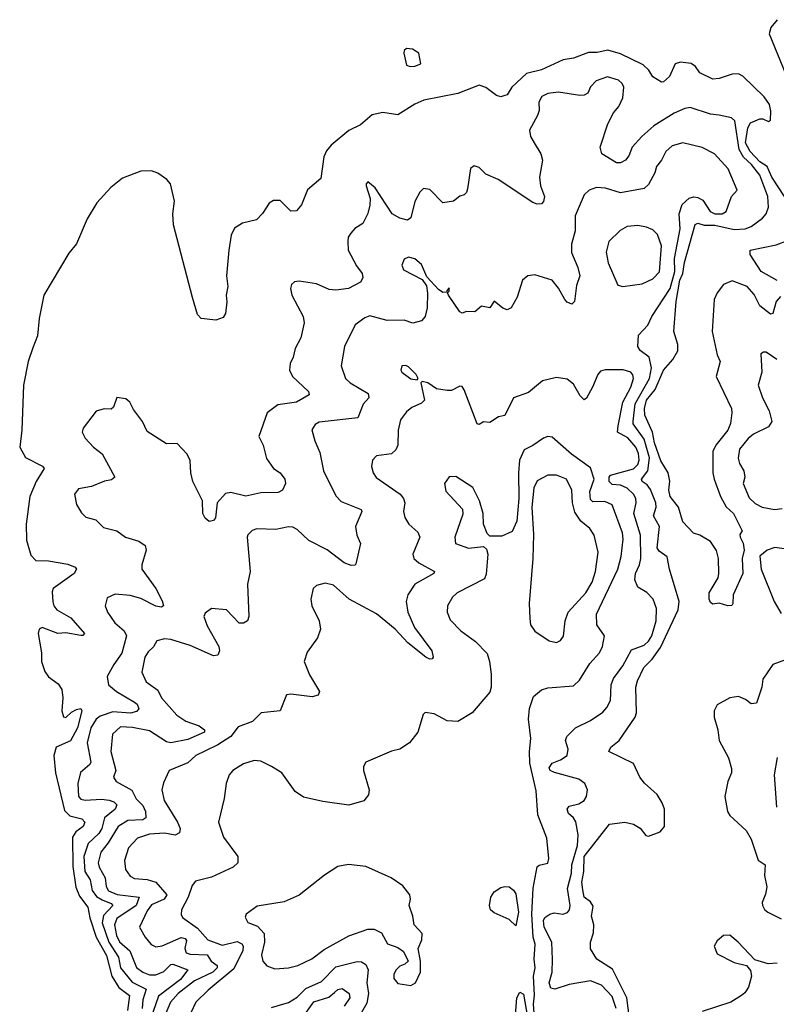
# Model space of a CAD drawing. Extents: x 1892934 to 2008621, y 567149 to 683290.
# Tile 268 of 298: x 1940440 to 1943972, y 660604 to 665201. Entities that reach past the tile are written whole.
import ezdxf

# ---------------------------------------------------------------- set-up
doc = ezdxf.new("R2010")
doc.units = 0

msp = doc.modelspace()

# ---------------------------------------------------------------- linework, layer by layer
at = {"layer": '0CON20XD'}
for points in [[(1943975, 665200.5), (1943946.6, 665163.4), (1943939.1, 665135), (1944016.4, 664945)], [(1944010.5, 664375), (1943950.9, 664465), (1943928.3, 664515), (1943895, 664537.3), (1943849, 664585), (1943827.5, 664625), (1943839.4, 664695), (1943850.8, 664719.3), (1943895, 664738.2), (1943908.4, 664738.4), (1943935, 664725.9), (1943945, 664732.1), (1943946.3, 664773.7), (1943939.5, 664805), (1943915, 664840), (1943815, 664937.1), (1943795, 664947.5), (1943765.5, 664945.5), (1943704.7, 664925.3), (1943675, 664923.2), (1943615, 664952.3), (1943595, 664981.4), (1943575, 664995.6), (1943525, 665002.9), (1943498.8, 664995), (1943472.9, 664935), (1943445, 664910), (1943435, 664908.8), (1943395, 664934.2), (1943376.7, 664965), (1943350.3, 664990.3), (1943245, 665041.1), (1943185, 665057.5), (1943135, 665047.5), (1943095, 665047.5), (1943025, 665021.1), (1942976.6, 665013.4), (1942875, 664966.5), (1942805, 664949.2), (1942737.8, 664885), (1942715, 664850), (1942705, 664846.2), (1942685, 664840.8), (1942665, 664846), (1942615, 664884.5), (1942585, 664895.5), (1942485, 664855.6), (1942325.8, 664824.2), (1942284.2, 664805.8), (1942205, 664757.1), (1942135, 664767.2), (1942085, 664756.2), (1942030.7, 664709.3), (1941976.4, 664683.6), (1941894.5, 664615.5), (1941871.2, 664588.8), (1941859.6, 664560.4), (1941845, 664458.8), (1941783.4, 664406.6), (1941755, 664336.7), (1941732.3, 664307.7), (1941705, 664306.2), (1941655, 664356.7), (1941625, 664356.2), (1941605, 664343.8), (1941573.8, 664296.2), (1941545, 664266.5), (1941479.6, 664250.4), (1941443.1, 664226.9), (1941426.2, 664195), (1941416.7, 664125), (1941405.8, 664004.2), (1941410.6, 663955), (1941404.2, 663915), (1941407, 663883), (1941401.2, 663828.8), (1941389.1, 663810.9), (1941355, 663798), (1941287.5, 663805), (1941270, 663825), (1941246.2, 663903.8), (1941157.3, 664242.7), (1941154.4, 664295), (1941162.7, 664352.7), (1941143.8, 664435), (1941126.2, 664455), (1941084.6, 664484.6), (1941055, 664495.6), (1941005, 664493.1), (1940919, 664461), (1940865, 664417.5), (1940800.6, 664345), (1940755, 664271.2), (1940705, 664153.8), (1940669.1, 664110.9), (1940552.7, 663915), (1940530, 663805), (1940523.4, 663725), (1940500.8, 663669.2), (1940480, 663605), (1940456.8, 663495), (1940450.4, 663285), (1940439.8, 663205), (1940467.4, 663157.4), (1940546, 663116), (1940554.4, 663105), (1940515.9, 663045), (1940487.1, 662975), (1940469.2, 662845), (1940471.3, 662771.3), (1940491.6, 662701.6), (1940515, 662675.6), (1940575, 662673.8), (1940665, 662658.9), (1940699.2, 662645), (1940704.3, 662635), (1940693.6, 662615), (1940595.7, 662545), (1940590.9, 662529.1), (1940595, 662482.5), (1940598.5, 662465), (1940612.7, 662445), (1940678.3, 662408.3), (1940742, 662335), (1940735, 662326.2), (1940724.4, 662325.6), (1940655, 662337.9), (1940617.5, 662335), (1940545, 662363.3), (1940530.6, 662355), (1940525.5, 662335), (1940542.2, 662245), (1940541.1, 662205), (1940557.4, 662157.4), (1940575, 662132.2), (1940619.8, 662099.8), (1940635.9, 662074.1), (1940641.9, 662035), (1940636.9, 661975), (1940645, 661946.7), (1940655, 661942.9), (1940681.2, 661968.8), (1940705, 661981.2), (1940725, 661985.5), (1940730.4, 661975), (1940709.4, 661895), (1940676.3, 661833.7), (1940610, 661805), (1940599.6, 661765), (1940607.2, 661685), (1940648.7, 661508.7), (1940673.7, 661483.7), (1940729.5, 661469.5), (1940744.4, 661455), (1940735.6, 661435), (1940701.1, 661408.9), (1940686.6, 661385), (1940687.3, 661247.3), (1940701.4, 661151.4), (1940719.6, 661109.6), (1940758.5, 661058.5), (1940767.9, 661007.9), (1940797, 660917), (1940845, 660832.9), (1940869.6, 660735), (1940903.3, 660683.3), (1940952.7, 660645), (1940943.7, 660575)], [(1942262.7, 664982.7), (1942285, 664984.2), (1942312.5, 664995), (1942303.3, 665045), (1942272.8, 665062.8), (1942245, 665066.2), (1942235, 665057.1), (1942233.1, 665045), (1942245, 664988.8), (1942262.7, 664982.7)], [(1943991.4, 663908.6), (1943971.6, 663885), (1943955, 663829.2), (1943945, 663825.6), (1943894.2, 663865), (1943868.3, 663918.3), (1943835, 663955.6), (1943765, 663981.9), (1943725.5, 663964.5), (1943695, 663925.8), (1943681.2, 663895), (1943671.5, 663745), (1943695, 663635.8), (1943709.1, 663605), (1943691.2, 663535), (1943761.8, 663385), (1943764.4, 663365), (1943758.4, 663315), (1943745.2, 663285), (1943689, 663215), (1943674.8, 663185), (1943676, 663086), (1943681, 663055), (1943710.5, 662975), (1943737.2, 662927.2), (1943771.6, 662895), (1943803.6, 662833.6), (1943812, 662815), (1943802, 662798), (1943802.5, 662785), (1943816.3, 662756.3), (1943821.6, 662725), (1943811.6, 662685), (1943815.7, 662615), (1943770, 662515), (1943768.8, 662475), (1943763.6, 662466.4), (1943746.1, 662463.9), (1943705, 662476.2), (1943675, 662472.5), (1943665, 662480), (1943658.8, 662495), (1943658.6, 662525), (1943700, 662595), (1943703.8, 662615), (1943702.5, 662685), (1943692.3, 662722.3), (1943663.8, 662765), (1943614.3, 662794.3), (1943585, 662803.8), (1943535, 662856.7), (1943514.4, 662925), (1943475.6, 662975), (1943470, 663005), (1943474.3, 663045.7), (1943467.1, 663085), (1943431.9, 663141.8), (1943403.1, 663225), (1943393, 663275), (1943358.6, 663355), (1943356.6, 663385), (1943365.8, 663425), (1943405.6, 663474.4), (1943445.1, 663565), (1943487.9, 663615), (1943511.7, 663655), (1943512, 663685), (1943493.7, 663745), (1943504.6, 663885), (1943521.8, 663985), (1943534.8, 664015.2), (1943542.9, 664067.1), (1943593, 664245), (1943605, 664250.2), (1943635, 664241.1), (1943685, 664240.6), (1943775, 664221.1), (1943825.7, 664224.3), (1943855, 664235.3), (1943906.5, 664273.5), (1943924.4, 664295), (1943935.6, 664325), (1943931.6, 664375), (1943894.1, 664475), (1943856.1, 664525), (1943818.9, 664558.9), (1943799, 664595), (1943778.7, 664728.7), (1943762.3, 664742.3), (1943705, 664754.6), (1943665, 664760), (1943570.2, 664790.2), (1943545, 664786.2), (1943495, 664763.5), (1943400.4, 664705), (1943343.2, 664655), (1943298.9, 664605), (1943283.4, 664565), (1943267.3, 664545), (1943245, 664532.5), (1943225, 664531.8), (1943157.8, 664575), (1943150, 664605), (1943185.3, 664714.7), (1943211.1, 664765), (1943236.4, 664795), (1943254.6, 664835), (1943259.5, 664885), (1943252.2, 664902.2), (1943235, 664918.1), (1943184.4, 664934.4), (1943131.1, 664915), (1943105, 664887.1), (1943092.5, 664857.5), (1943075, 664848.1), (1943055, 664846.2), (1942955, 664862.1), (1942904.7, 664855.3), (1942877.8, 664842.2), (1942863.5, 664815), (1942864, 664776), (1942857.5, 664752.5), (1942819.4, 664685), (1942824.5, 664655), (1942841.2, 664625), (1942872.5, 664575), (1942880.4, 664545), (1942866.7, 664465), (1942870.6, 664425), (1942888.9, 664375), (1942885, 664352.5), (1942875, 664341.2), (1942855, 664339.2), (1942835, 664347.8), (1942673.8, 664455), (1942615, 664479.1), (1942585, 664510), (1942561.2, 664518.8), (1942543.8, 664506.2), (1942529.6, 664410.4), (1942525, 664393.3), (1942515, 664383.3), (1942495, 664376.7), (1942465, 664353.8), (1942415, 664346.2), (1942355, 664407.1), (1942325, 664412.5), (1942307.1, 664395), (1942285, 664351.2), (1942265.7, 664275), (1942250, 664265), (1942215, 664273.8), (1942177.9, 664295), (1942099.2, 664415), (1942065, 664443.3), (1942056.7, 664435), (1942056.7, 664425), (1942075.6, 664365.6), (1942074.6, 664335), (1942064.7, 664295.3), (1942041.3, 664248.7), (1942004.6, 664225.4), (1941985.4, 664204.6), (1941973.3, 664185), (1941970.9, 664165), (1941973.5, 664125), (1942011.4, 664051.4), (1942038.1, 664015), (1942040.8, 663995), (1942030, 663975), (1941975, 663945.5), (1941915, 663937.7), (1941885, 663940.9), (1941825, 663967.3), (1941745, 663979.2), (1941722.7, 663977.3), (1941708.8, 663965), (1941704.2, 663945), (1941710, 663915), (1941762.9, 663815), (1941767.5, 663785), (1941751.4, 663715), (1941725, 663666.2), (1941716.7, 663625), (1941702.5, 663595), (1941700, 663565), (1941713.1, 663535), (1941787.5, 663465), (1941791.2, 663448.8), (1941731.2, 663415), (1941645, 663403.3), (1941594.5, 663365), (1941555.4, 663255), (1941575.6, 663215), (1941592.2, 663152.2), (1941625, 663105.8), (1941655.9, 663085.9), (1941676.7, 663055), (1941680, 663035), (1941666.4, 663003.6), (1941645.8, 662994.2), (1941565, 662991.4), (1941495, 662975.6), (1941425, 662993.1), (1941400.6, 662989.4), (1941360.8, 662945), (1941354, 662875), (1941345, 662863.3), (1941325, 662858), (1941305, 662874.2), (1941294.6, 662895), (1941292.5, 662955), (1941248.2, 663045), (1941238.2, 663085), (1941235, 663142.5), (1941222.3, 663172.3), (1941175, 663222.5), (1941125, 663221.2), (1941035, 663278.8), (1941013.8, 663325), (1940971.2, 663381.2), (1940953.3, 663415), (1940935, 663431.2), (1940893.8, 663436.2), (1940878.3, 663391.7), (1940867, 663383), (1940833.9, 663383.9), (1940796.9, 663373.1), (1940736.1, 663293.9), (1940732, 663275), (1940745, 663246.7), (1940784.6, 663204.6), (1940825, 663173.3), (1940883.3, 663065), (1940867.7, 663052.3), (1940835, 663046), (1940775, 663021.1), (1940715, 663011.2), (1940696.2, 662985), (1940705, 662937.5), (1940728.3, 662898.3), (1940748.8, 662878.8), (1940795, 662866), (1940830.3, 662830.3), (1940892.5, 662815), (1940934.4, 662784.4), (1940995.6, 662765.6), (1941025.5, 662745.5), (1941030.6, 662725), (1941010, 662655), (1941010, 662635), (1941074.6, 662544.6), (1941105, 662488), (1941110.8, 662465), (1941101.4, 662458.6), (1941075, 662462.8), (1941005, 662498.6), (1940955, 662512.8), (1940885, 662518.5), (1940848.3, 662501.7), (1940838, 662465), (1940849.2, 662435), (1940884.4, 662385), (1940927.5, 662347.5), (1940938.4, 662325), (1940916.7, 662243.3), (1940878.8, 662191.2)], [(1943291.8, 660501.8), (1943273.8, 660635), (1943207.6, 660767.6), (1943134.3, 660815), (1943103.8, 660863.8), (1943103.8, 660895), (1943118.5, 660938.5), (1943120, 660975), (1943108.6, 661015), (1943117.4, 661062.6), (1943105, 661082.6), (1943075, 661104.6), (1943068.3, 661138.3), (1943064.1, 661174.1), (1943073, 661225), (1943074.8, 661295), (1943192.5, 661445), (1943265, 661454.6), (1943305, 661445.4), (1943335.8, 661425.8), (1943362.8, 661392.8), (1943375, 661388.9), (1943430.2, 661409.8), (1943450.4, 661435), (1943449.1, 661515), (1943439.3, 661545), (1943415, 661583.6), (1943356.4, 661636.4), (1943334.4, 661664.4), (1943305, 661728.9), (1943190, 661785), (1943200, 661805), (1943237.9, 661835), (1943312.6, 661945), (1943318.3, 661965), (1943316.5, 662085), (1943323.8, 662115), (1943353.3, 662176.7), (1943392.4, 662215), (1943430.7, 662269.3), (1943513.7, 662445), (1943517.5, 662485), (1943473.2, 662635), (1943462.5, 662692.5), (1943425, 662719.1), (1943415.3, 662735), (1943426.4, 662835), (1943398, 662885), (1943411.5, 662925), (1943408.6, 662945), (1943385, 663008.2), (1943369, 663029), (1943345.4, 663045), (1943342.8, 663055), (1943372.6, 663095), (1943379.9, 663155), (1943355, 663242.3), (1943304, 663314), (1943303, 663325), (1943313.3, 663406.7), (1943380.5, 663525), (1943389.6, 663575), (1943378.8, 663625), (1943336.2, 663656.2), (1943324.7, 663674.7), (1943328.1, 663728.1), (1943371.5, 663775), (1943391.2, 663815), (1943476.2, 663945), (1943497.8, 664025), (1943497.1, 664085), (1943523.3, 664225), (1943517.8, 664295), (1943532, 664338), (1943565, 664367.1), (1943585, 664372.9), (1943605, 664370.3), (1943628.2, 664358.2), (1943663.5, 664305), (1943685, 664294.4), (1943718.8, 664295), (1943736.9, 664305), (1943761.9, 664375), (1943788.5, 664405), (1943746.4, 664505), (1943682.5, 664575), (1943625, 664603.3), (1943535, 664626.4), (1943485, 664612.1), (1943455.6, 664585), (1943435.4, 664544.6), (1943411.9, 664515), (1943404.6, 664485), (1943375, 664431.9), (1943355, 664412.7), (1943245, 664392.7), (1943174.5, 664414.5), (1943132.2, 664417.8), (1943097.5, 664405), (1943075, 664383.3), (1943033.2, 664285), (1943033.4, 664215), (1943015, 664152.5), (1943015, 664113.8), (1943045, 664044), (1943054.1, 664005), (1943039.7, 663960.3), (1943029.2, 663885), (1943017.7, 663872.3), (1942995, 663882), (1942985, 663894), (1942955, 663947.5), (1942925, 663984.2), (1942845, 664010), (1942812.5, 664005), (1942786.2, 663985), (1942762, 663905), (1942734.3, 663855.7), (1942715, 663846), (1942695, 663854), (1942655, 663886.7), (1942633.9, 663856.1), (1942595, 663863.3), (1942565, 663836.7), (1942525, 663838.8), (1942505, 663831.2), (1942495, 663836.2), (1942441.2, 663915), (1942437.5, 663925), (1942445, 663932.5), (1942445, 663948.8), (1942435, 663937.5), (1942431.7, 663928.3), (1942415, 663926.7), (1942395, 663941.2), (1942340.8, 664000.8), (1942315, 664057.5), (1942285, 664084.2), (1942255, 664092), (1942235, 664083.3), (1942224, 664055), (1942232.1, 664032.1), (1942318.3, 663988.3), (1942338, 663958), (1942344.1, 663924.1), (1942342.5, 663855), (1942332, 663815), (1942315, 663794.2), (1942275, 663784.5), (1942235, 663797.3), (1942155, 663795.9), (1942075, 663818.1), (1942050.7, 663809.3), (1942005, 663776), (1941955.6, 663675), (1941940, 663585), (1941960, 663525), (1941982.9, 663505), (1942066.9, 663455), (1942069.5, 663435), (1942042.8, 663405), (1942018.3, 663341.7), (1941837.7, 663322.3), (1941818.8, 663311.2), (1941804.1, 663285.9), (1941817.1, 663235), (1941840.7, 663180.7), (1941858.5, 663095), (1941915, 662977.5), (1941940.9, 662950.9), (1942034.5, 662914.5), (1942036.7, 662905), (1942006.7, 662835), (1942013.1, 662795), (1942031.4, 662755), (1942009.2, 662660.8), (1942005, 662653.8), (1941986.9, 662653.1), (1941955, 662665.5), (1941875, 662726.2), (1941790.1, 662770.1), (1941735, 662820.9), (1941715, 662831.5), (1941695, 662833.8), (1941635, 662820.7), (1941546.9, 662823.1), (1941524.5, 662815.5), (1941505, 662796.2), (1941501.9, 662785), (1941516.2, 662625), (1941502.6, 662565), (1941510, 662415), (1941502.5, 662395), (1941485, 662383.3), (1941465, 662383.8), (1941405, 662446.2), (1941335, 662452.5), (1941305, 662430), (1941300, 662415), (1941315, 662371.2), (1941368.8, 662275), (1941372.1, 662255), (1941365, 662234.2), (1941345, 662231.5), (1941235, 662280), (1941145, 662307.7), (1941115, 662310.4), (1941079.6, 662300.4), (1941065, 662272.9), (1941039.7, 662250.3), (1941023.5, 662225), (1941009.5, 662155), (1941029.5, 662109.5), (1941085, 662070), (1941102, 662035), (1941174, 661954), (1941215, 661925.9), (1941277.8, 661905), (1941303.1, 661885), (1941301.9, 661875), (1941225, 661840.2), (1941145, 661824.4), (1941125, 661829.1), (1941045, 661880.2), (1940965.8, 661895.8), (1940910.7, 661899.3), (1940872.9, 661865), (1940865.9, 661785), (1940888.5, 661695), (1940877.1, 661665), (1940890, 661645), (1940963.9, 661603.9), (1940983, 661563), (1941015, 661532.5), (1941027.6, 661505), (1941028.2, 661475), (1941015.3, 661464.7), (1940945, 661462.2), (1940900, 661435), (1940852.5, 661357.5), (1940818.1, 661315), (1940806.7, 661265), (1940811.4, 661245), (1940839, 661195), (1940843, 661155), (1940855, 661134.3), (1940895, 661117.5), (1940997.3, 661105), (1940983.4, 661065), (1940892.9, 661005), (1940882.6, 660975), (1940891.6, 660925), (1940905, 660895.3), (1940953.5, 660853.5), (1940985, 660775.5), (1941015, 660754.2), (1941045, 660742.4), (1941075, 660741.9), (1941112.6, 660757.4), (1941145, 660790.5), (1941155, 660791.7), (1941224.3, 660765), (1941189.8, 660720.2), (1941087.6, 660642.4), (1941050.1, 660535)], [(1943255, 663954.4), (1943345, 663968.2), (1943395, 663990.4), (1943425.9, 664024.1), (1943435.8, 664145), (1943417.4, 664197.4), (1943395, 664218.9), (1943365, 664232.5), (1943325, 664240), (1943275.4, 664234.6), (1943243.2, 664216.8), (1943190, 664165), (1943177.7, 664115), (1943187.1, 664065), (1943231.9, 663961.9), (1943255, 663954.4)], [(1943975, 663983.1), (1943901.2, 664025), (1943850, 664105), (1943850, 664125), (1943970.3, 664149.7), (1944027.9, 664172.1)], [(1943973.6, 663613.6), (1943925, 663649.2), (1943911.2, 663648.8), (1943900, 663640), (1943904.5, 663555), (1943887.1, 663495), (1943906.7, 663435), (1943938.2, 663375), (1943950.7, 663325), (1943935, 663300), (1943865, 663266.2), (1943840.6, 663245), (1943800, 663195), (1943793.2, 663153.2), (1943799.3, 663129.3), (1943820.6, 663095), (1943824.3, 663065), (1943817.1, 663035), (1943845, 662968), (1943872.7, 662942.7), (1943905, 662924.6), (1943963.6, 662913.6), (1943999.5, 662919.5)], [(1943224.3, 660585), (1943205, 660641.2), (1943155, 660693.8), (1943105, 660713.4), (1943005, 660697.1), (1942937.5, 660675), (1942919.1, 660679.1), (1942911.1, 660705), (1942926.1, 660755), (1942926.8, 660813.2), (1942923.3, 660895), (1942887.8, 660965), (1942884.3, 660995.7), (1942891.2, 661008.8), (1942914.2, 661025.7), (1942935, 661030.6), (1942975.2, 661024.8), (1942997, 661033), (1943006.6, 661045), (1943008.7, 661065), (1942996.7, 661145), (1943015.8, 661215.8), (1943017.3, 661255), (1943044, 661345), (1943046.3, 661395), (1943036.1, 661456.1), (1943025, 661474.6), (1943001.5, 661495), (1942995.6, 661515), (1943005, 661528.9), (1943049.2, 661540.8), (1943074, 661555), (1943085.6, 661575), (1943090, 661605), (1943077.5, 661635), (1943050, 661655), (1942936.9, 661686.9), (1942916, 661695), (1942911.3, 661708.7), (1942925, 661730.6), (1942964.8, 661745.2), (1942995, 661765.8), (1943000.4, 661795), (1942986.9, 661835), (1942994.6, 661855), (1943035, 661895.6), (1943105, 661929.2), (1943161.3, 661968.7), (1943180.9, 661989.1), (1943197.6, 662022.4), (1943200.8, 662095), (1943211.6, 662125), (1943255.9, 662185), (1943295, 662258.5), (1943355, 662281.4), (1943375, 662299.6), (1943390.5, 662325), (1943411.5, 662395), (1943411.9, 662451.9), (1943396.5, 662495), (1943367.3, 662527.3), (1943325, 662551.4), (1943311.3, 662585), (1943314.2, 662615), (1943333.3, 662655), (1943338.9, 662685), (1943337.6, 662795), (1943306.6, 662895), (1943317.4, 662945), (1943315.2, 662965), (1943304.7, 662985), (1943275, 663013.9), (1943245, 663027.7), (1943205, 663030.2), (1943191.5, 663045), (1943191.3, 663065), (1943198.2, 663075), (1943305, 663103.9), (1943325, 663124.3), (1943331.9, 663145), (1943328.5, 663175), (1943315.8, 663205.8), (1943278.3, 663248.3), (1943231.1, 663275), (1943232.7, 663305), (1943254.8, 663415), (1943292, 663485), (1943304.8, 663525), (1943302.2, 663542.2), (1943292.1, 663555), (1943256.1, 663566.1), (1943173.3, 663566.7), (1943150.9, 663559.1), (1943138.1, 663545), (1943114.4, 663485), (1943085, 663433.3), (1943075, 663426.7), (1943056.2, 663445), (1943025, 663499.2), (1942995, 663522.5), (1942945, 663530), (1942880, 663515), (1942815, 663460.6), (1942745, 663436), (1942705, 663353.3), (1942675, 663346.2), (1942635, 663320), (1942605, 663323.8), (1942585, 663311.2), (1942575, 663313.8), (1942515, 663472), (1942505, 663487.8), (1942495, 663490), (1942455, 663469.2), (1942435, 663470), (1942385, 663477.5), (1942345, 663506), (1942318.3, 663511.7), (1942312.5, 663505), (1942330, 663425), (1942315, 663410.6), (1942269.8, 663390.2), (1942245, 663370), (1942218, 663332), (1942206.2, 663285), (1942204.7, 663215), (1942195, 663193.1), (1942175, 663173.8), (1942105, 663164.2), (1942087.1, 663145), (1942081.5, 663115), (1942090, 663085), (1942104, 663064), (1942215.3, 662985.3), (1942232, 662965), (1942237.5, 662945), (1942231.8, 662905), (1942237.4, 662877.4), (1942256.3, 662846.3), (1942298, 662808), (1942308.1, 662785), (1942274.4, 662705), (1942278.9, 662685), (1942303.1, 662665), (1942376.2, 662625), (1942372.5, 662615), (1942284.2, 662565.8), (1942250.9, 662515), (1942243.8, 662485), (1942252, 662435), (1942283.5, 662363.5), (1942362.9, 662255), (1942370, 662225), (1942365, 662216.7), (1942355, 662216), (1942335, 662224.5), (1942251.3, 662291.3), (1942192.1, 662355), (1942105, 662427.5), (1941977.5, 662495), (1941905, 662560.8), (1941865, 662570), (1941825, 662558.8), (1941810, 662545), (1941798.8, 662495), (1941804.2, 662464.2), (1941837.5, 662395), (1941844, 662355), (1941829.2, 662315), (1941782, 662248), (1941767.1, 662205), (1941792.5, 662142.5), (1941838.8, 662065), (1941832.3, 662047.7), (1941805, 662040), (1941705, 662052.5), (1941685, 662048.8), (1941655.8, 661974.2), (1941567.5, 661965), (1941526.2, 661925), (1941460.2, 661899.8), (1941425, 661854.6), (1941365.2, 661814.8), (1941307.8, 661787.8), (1941262.5, 661765), (1941225, 661732.1), (1941137.5, 661695), (1941111.1, 661638.9), (1941103.9, 661605), (1941114.6, 661555), (1941176.9, 661455), (1941188.5, 661425), (1941185.3, 661404.7), (1941166, 661394), (1941115, 661403.2), (1941045, 661398.8), (1940990.3, 661379.7), (1940946.9, 661335), (1940929.1, 661275), (1940934, 661234), (1940955, 661202.2), (1940975, 661192.2), (1941035, 661187.1), (1941075, 661174.2), (1941127.1, 661115), (1941114.8, 661095.2), (1941055, 661069.2), (1941035, 661040.5), (1940999.6, 660965), (1941025, 660917.5), (1941053.4, 660883.4), (1941075, 660872.5), (1941105, 660876.9), (1941194.3, 660915.7), (1941212.2, 660912.2), (1941217.7, 660902.3), (1941210.2, 660865), (1941217.1, 660845), (1941235, 660838), (1941315, 660835.7), (1941333.4, 660805), (1941362.3, 660785), (1941361.2, 660775), (1941341.9, 660755), (1941255, 660714.5), (1941179.3, 660655), (1941143.2, 660615), (1941114.4, 660545)], [(1942295, 663520), (1942300, 663525), (1942290, 663545), (1942255, 663580), (1942243, 663587), (1942223.3, 663585), (1942218.8, 663565), (1942223.8, 663555), (1942265, 663524.2), (1942295, 663520)], [(1942843.9, 660526.1), (1942838, 660605), (1942842.5, 660647.5), (1942839, 660735), (1942845.8, 660775), (1942841, 660815), (1942845.9, 660885), (1942837.4, 660917.4), (1942830.7, 661025), (1942836.2, 661146.2), (1942855, 661245.6), (1942865, 661254.4), (1942905, 661263.3), (1942910, 661285), (1942900.6, 661380.6), (1942859.1, 661489.1), (1942851.4, 661601.4), (1942820.7, 661730.7), (1942818.8, 661785), (1942825.5, 661845), (1942815.1, 661935), (1942819.7, 661985), (1942838.2, 662041.8), (1942875, 662072.3), (1942905, 662081.8), (1943025, 662090.5), (1943052.6, 662117.4), (1943100.6, 662195), (1943145.8, 662245), (1943160.6, 662275), (1943169.1, 662325), (1943134.4, 662375), (1943132.9, 662425), (1943232.1, 662635), (1943246.7, 662695), (1943256.1, 662775), (1943253.5, 662805), (1943205.8, 662935.7), (1943171.1, 662951.1), (1943115, 662950), (1943105, 662960.9), (1943101.5, 662998.5), (1943120.9, 663055), (1943105, 663109.2), (1943015, 663173.1), (1942925, 663252), (1942905, 663254.2), (1942885, 663246.9), (1942835, 663212.1), (1942795, 663193.3), (1942773, 663145), (1942768.1, 663085), (1942770.2, 662965), (1942760.4, 662859.6), (1942739.3, 662810.7), (1942690.7, 662789.3), (1942635, 662790), (1942621.7, 662801.7), (1942605, 662846.2), (1942603.8, 662895), (1942586.3, 662955), (1942555, 663016.2), (1942475, 663068.8), (1942443.9, 663066.1), (1942423.3, 663035), (1942429.5, 662999.5), (1942507.5, 662915), (1942507.9, 662892.1), (1942471.1, 662785), (1942474, 662755), (1942535, 662733.2), (1942605, 662741.9), (1942619.6, 662729.6), (1942625.3, 662705.3), (1942617.9, 662612.1), (1942609.9, 662590.1), (1942481.9, 662525), (1942460.5, 662505), (1942437.1, 662465), (1942435.7, 662435), (1942449.4, 662399.4), (1942498.4, 662348.4), (1942568.1, 662298.1), (1942621.2, 662241.2), (1942633.1, 662205), (1942641.1, 662145), (1942640.9, 662085), (1942635, 662060.8), (1942552.5, 661965), (1942485, 661924.3), (1942435, 661927.5), (1942375, 661960), (1942333, 661967), (1942323, 661957), (1942298, 661875), (1942260, 661825), (1942215, 661795.7), (1942175, 661785.5), (1942055.7, 661734.3), (1942044.2, 661715), (1942044.2, 661695), (1942070.8, 661605), (1942067.7, 661582.3), (1942045.8, 661554.2), (1941976.1, 661533.9), (1941855, 661550.8), (1941765, 661570.8), (1941725, 661598), (1941662.9, 661685), (1941615.7, 661714.3), (1941565, 661739.4), (1941535, 661742.2), (1941483.9, 661726.1), (1941434.2, 661695), (1941416.9, 661675), (1941403.1, 661635), (1941394.4, 661565.6), (1941368.1, 661455), (1941391.9, 661385), (1941458.6, 661295), (1941458.1, 661265), (1941436.2, 661243.8), (1941335, 661197.5), (1941260.7, 661179.3), (1941245, 661158.8), (1941226.7, 661105), (1941194.5, 661045), (1941193.3, 661023.3), (1941199.7, 661009.7), (1941269, 660959), (1941317.7, 660905), (1941385, 660880.5), (1941455, 660897.3), (1941476.4, 660886.4), (1941483.3, 660875), (1941480.7, 660855), (1941439.5, 660770.5), (1941319.6, 660670.4), (1941262.5, 660615), (1941238.1, 660565)], [(1942945, 662293.1), (1942965, 662302.9), (1942977.6, 662322.4), (1942986.1, 662395), (1943000, 662435), (1943082, 662525), (1943111.8, 662575), (1943128.4, 662625), (1943140, 662715), (1943121.5, 662795), (1943101.1, 662825), (1943059.5, 662859.5), (1943031.9, 662901.9), (1943021, 662945), (1943016.7, 663005), (1942991.8, 663055), (1942945, 663074.8), (1942905.9, 663074.1), (1942855, 663047.9), (1942839.2, 663015), (1942830.5, 662925), (1942837.6, 662797.6), (1942834.7, 662685), (1942817.9, 662475), (1942821, 662405), (1942825, 662376), (1942845, 662345.6), (1942911.7, 662301.7), (1942945, 662293.1)], [(1944085, 662719.7), (1943965, 662736.1), (1943928.6, 662725), (1943894.2, 662695.8), (1943901, 662635), (1943962.1, 662485), (1943995, 662428.5)], [(1940878.8, 662191.2), (1940848.5, 662135), (1940855, 662095.8), (1940892.1, 662065), (1940976.2, 662015), (1940987.7, 662005), (1940995.9, 661984.1), (1940985, 661970.4), (1940956.4, 661963.6), (1940875, 661969.2), (1940815, 661949.5), (1940796.6, 661935), (1940772.5, 661895), (1940755.2, 661825), (1940772, 661735), (1940766.5, 661723.5), (1940723, 661687), (1940710.6, 661635), (1940714.2, 661575), (1940725, 661562), (1940745, 661556.5), (1940821.2, 661561.2), (1940857.4, 661557.4), (1940879.7, 661549.7), (1940892.7, 661535), (1940886.1, 661515), (1940835, 661474), (1940823.2, 661425), (1940808.5, 661401.5), (1940758.8, 661355), (1940739.6, 661295), (1940744.3, 661225), (1940768, 661185), (1940778.1, 661135), (1940798.1, 661108.1), (1940825, 661091.7), (1940866, 661075), (1940874.7, 661065), (1940831.1, 661018.9), (1940824.3, 660985), (1940855.9, 660895), (1940900.8, 660825), (1940910.3, 660775), (1940965, 660707), (1941030.2, 660675), (1941014.1, 660625), (1941011.7, 660585)], [(1944015, 662211.9), (1943955, 662191.1), (1943908.5, 662121.5), (1943903.6, 662085), (1943879.3, 662010.7), (1943855, 662007.1), (1943827.5, 662027.5), (1943795, 662040.6), (1943755, 662034.5), (1943695, 662001.9), (1943682.1, 661975), (1943681.2, 661945), (1943699.2, 661885), (1943705.4, 661835), (1943747.8, 661755), (1943762.5, 661705), (1943762.1, 661685), (1943745.8, 661644.2), (1943731.7, 661575), (1943744, 661505), (1943755.3, 661485), (1943830.7, 661415), (1943853.6, 661375), (1943887.6, 661277.6), (1943920, 661255), (1943916.2, 661205), (1943927.2, 661152.8), (1943921.5, 661118.5), (1943905, 661080), (1943906.7, 661065), (1943916.1, 661046.1), (1943932.5, 661035), (1943995, 661004)], [(1943975, 661756.7), (1943961.9, 661675), (1943972.5, 661525)], [(1942265, 660692.2), (1942287.1, 660705), (1942310, 660755), (1942311.2, 660805), (1942300, 660865), (1942316.2, 660905), (1942318.8, 660935), (1942281.2, 660975), (1942275.7, 661015.7), (1942257.5, 661065), (1942263.3, 661095), (1942260.5, 661115), (1942227.7, 661157.7), (1942174.2, 661195), (1942055, 661247.8), (1941975, 661257.1), (1941925, 661247.5), (1941862.1, 661207.9), (1941745, 661114.2), (1941675, 661082.5), (1941547.7, 661062.3), (1941496.2, 661025), (1941491.7, 661011.7), (1941505, 660986.2), (1941549.5, 660969.5), (1941580.4, 660935), (1941582.8, 660895), (1941567.8, 660835), (1941574.3, 660805), (1941593.5, 660783.5), (1941630.3, 660770.3), (1941694.3, 660774.3), (1941738.8, 660785), (1941802.8, 660817.2), (1941860.3, 660859.7), (1941975.8, 660924.2), (1942065, 660955.6), (1942095, 660955.8), (1942128.3, 660938.3), (1942157, 660887), (1942205, 660870), (1942230.7, 660850.7), (1942252.5, 660805), (1942238.1, 660791.9), (1942215, 660783.1), (1942196.9, 660765), (1942185.6, 660745), (1942185.7, 660725), (1942205, 660701.1), (1942265, 660692.2)], [(1942755, 660970), (1942725, 661000.4), (1942655, 661031.1), (1942637.8, 661045), (1942633.5, 661065), (1942639.1, 661105), (1942655, 661128.9), (1942685, 661149.1), (1942705, 661154.5), (1942725, 661151.9), (1942745, 661137.8), (1942755, 661120.6), (1942768.3, 661035), (1942755, 660970)], [(1943975, 660795.8), (1943933, 660793), (1943871.4, 660811.4), (1943794.3, 660895), (1943755, 660926.9), (1943725, 660925.4), (1943695, 660900.8), (1943681.9, 660875), (1943695, 660840), (1943775, 660798.9), (1943833.3, 660785), (1943851.7, 660761.7), (1943856, 660735), (1943842.5, 660685), (1943825, 660658), (1943808.8, 660645), (1943760, 660615), (1943625, 660570.5)], [(1941615, 660589.3), (1941695, 660612.5), (1941735, 660637.1), (1941775, 660677.6), (1941848.7, 660711.3), (1941915, 660778.7), (1942015, 660804.3), (1942035, 660803.1), (1942055, 660790), (1942066.1, 660765), (1942060.7, 660705), (1942067.3, 660655), (1942059.8, 660610.2), (1942029.1, 660555)], [(1941755.3, 660534.7), (1941813.5, 660616.5), (1941882.5, 660637.5), (1941909.8, 660660.2), (1941925, 660673.8), (1941945, 660678.1), (1941977.1, 660655), (1941980.9, 660635), (1941954.8, 660595)], [(1942751.8, 660515), (1942760, 660635), (1942775, 660661.2), (1942791.4, 660651.4), (1942810, 660545)]]:
    msp.add_lwpolyline(points, dxfattribs=at)

doc.saveas('drawing.dxf')
